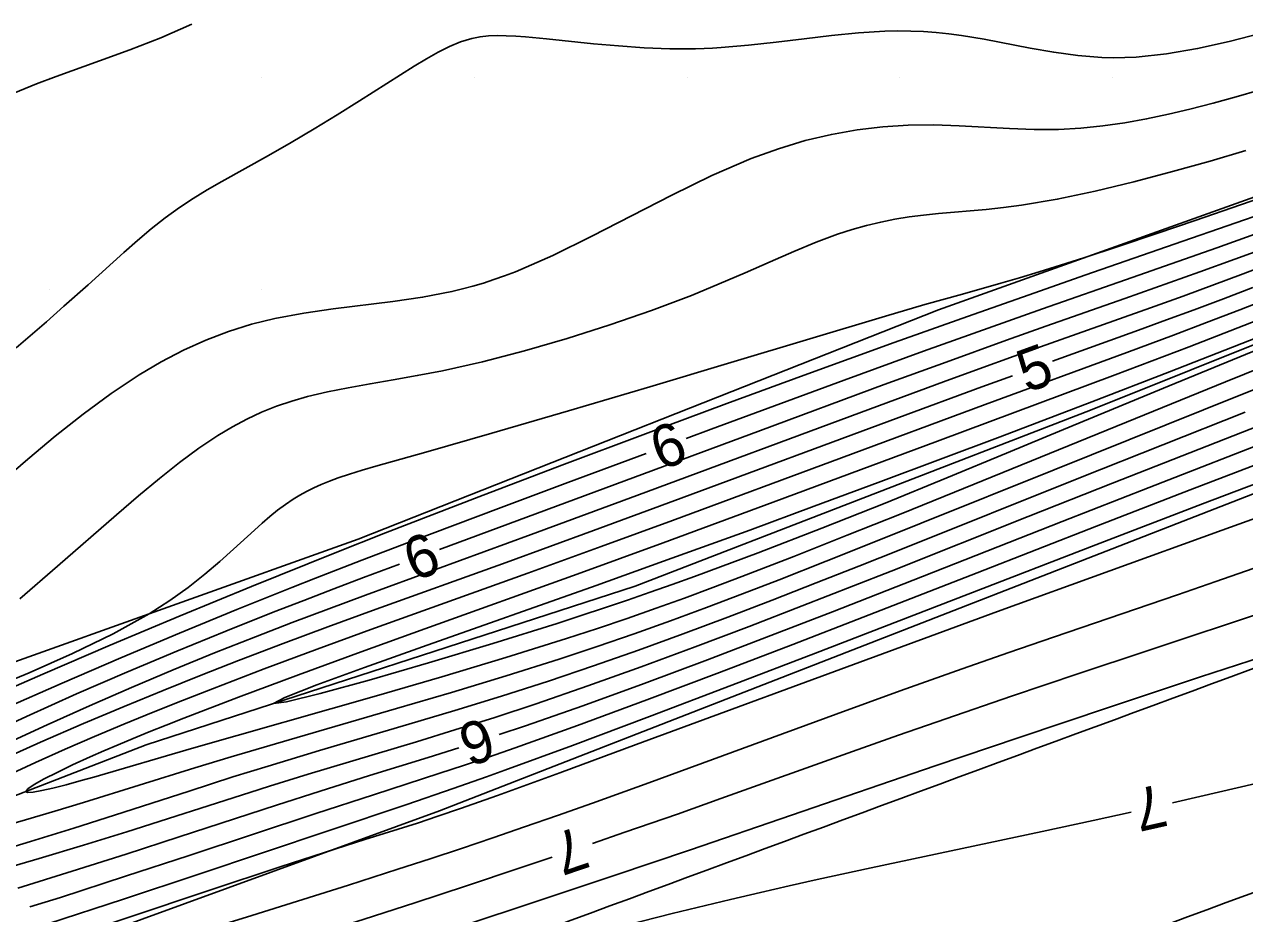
# Model space of a CAD drawing. Extents: x 2602990 to 2605851, y 618069 to 619180.
# Drawn here: x 2603528.8 to 2603586.2, y 618510.6 to 618552.5 of the extents above; entities that cross this region are included whole.
import ezdxf

# ---------------------------------------------------------------- set-up
doc = ezdxf.new("R2010")
doc.units = 0
for name, color, linetype in [('DTM Contours Major', 7, 'Continuous'), ('DTM Contours Major Text', 7, 'Continuous'), ('DTM Contours Minor', 7, 'Continuous'), ('DTM Contours Minor Text', 7, 'Continuous'), ('Exist DTM Crownline', 7, 'Continuous'), ('Exist DTM QL2 LIDAR Elevation Point', 7, 'Continuous'), ('Exist Roads EOP', 7, 'Continuous'), ('PH Exist DTM Breakline', 7, 'Continuous')]:
    doc.layers.add(name, color=color, linetype=linetype)

msp = doc.modelspace()

# ---------------------------------------------------------------- linework, layer by layer
at = {"layer": 'DTM Contours Major'}
for points in [[(2603586.705, 618542.609), (2603584.916, 618541.972), (2603580.936, 618540.575), (2603576.718, 618539.099), (2603573.46, 618537.944), (2603571.121, 618537.101), (2603567.394, 618535.74), (2603561.127, 618533.427), (2603559.953, 618532.99)], [(2603558.078, 618532.292), (2603554.391, 618530.92), (2603551.128, 618529.699), (2603546.92, 618528.113), (2603544.698, 618527.266), (2603542.518, 618526.421), (2603541.406, 618525.982), (2603538.823, 618524.945), (2603536.123, 618523.834), (2603533.364, 618522.673), (2603530.603, 618521.484), (2603527.897, 618520.287)], [(2603529.087, 618510.945), (2603530.524, 618511.398), (2603533.582, 618512.389), (2603536.575, 618513.373), (2603542.534, 618515.345), (2603545.245, 618516.226), (2603548.375, 618517.237), (2603549.482, 618517.603), (2603550.655, 618518), (2603551.917, 618518.437), (2603554.847, 618519.487), (2603558.099, 618520.689), (2603561.522, 618521.979), (2603564.968, 618523.296), (2603568.287, 618524.578), (2603573.643, 618526.667), (2603579.255, 618528.863), (2603583.669, 618530.573), (2603588.135, 618532.287)]]:
    msp.add_lwpolyline(points, dxfattribs=at)
at = {"layer": 'DTM Contours Minor'}
for points in [[(2603536.701, 618552.499), (2603535.247, 618551.858), (2603533.793, 618551.285), (2603532.364, 618550.762), (2603530.327, 618550.034), (2603529.402, 618549.688), (2603528.325, 618549.254)], [(2603587.016, 618552.078), (2603585.505, 618551.685), (2603584.01, 618551.349), (2603582.547, 618551.095), (2603581.131, 618550.947), (2603580.585, 618550.922), (2603580.047, 618550.917), (2603579.515, 618550.932), (2603578.374, 618551.023), (2603577.249, 618551.177), (2603576.141, 618551.372), (2603573.974, 618551.789), (2603572.914, 618551.965), (2603572.318, 618552.043), (2603571.723, 618552.104), (2603571.127, 618552.147), (2603570.526, 618552.172), (2603569.917, 618552.178), (2603569.297, 618552.165), (2603568.067, 618552.089), (2603566.797, 618551.963), (2603565.502, 618551.809), (2603564.196, 618551.648), (2603562.892, 618551.503), (2603561.605, 618551.395), (2603561.199, 618551.371), (2603560.797, 618551.354), (2603560.395, 618551.342), (2603559.995, 618551.336), (2603559.595, 618551.335), (2603559.195, 618551.341), (2603557.98, 618551.387), (2603556.774, 618551.47), (2603555.595, 618551.575), (2603553.39, 618551.801), (2603552.401, 618551.895), (2603551.937, 618551.931), (2603551.495, 618551.954), (2603551.071, 618551.96), (2603550.661, 618551.944), (2603550.262, 618551.9), (2603549.87, 618551.825), (2603549.346, 618551.669), (2603548.82, 618551.452), (2603548.286, 618551.184), (2603547.736, 618550.87), (2603547.163, 618550.519), (2603544.597, 618548.891), (2603543.542, 618548.233), (2603542.464, 618547.572), (2603541.382, 618546.924), (2603540.315, 618546.308), (2603538.119, 618545.089), (2603537.431, 618544.693), (2603536.766, 618544.291), (2603536.128, 618543.872), (2603535.449, 618543.381), (2603534.793, 618542.863), (2603534.149, 618542.319), (2603533.508, 618541.751), (2603531.829, 618540.231), (2603530.691, 618539.22), (2603529.861, 618538.493), (2603528.449, 618537.266)], [(2603586.911, 618549.393), (2603585.824, 618549.08), (2603584.739, 618548.781), (2603583.654, 618548.5), (2603582.637, 618548.257), (2603581.617, 618548.039), (2603580.592, 618547.852), (2603579.56, 618547.703), (2603578.52, 618547.598), (2603577.47, 618547.544), (2603576.322, 618547.544), (2603575.161, 618547.587), (2603572.802, 618547.715), (2603571.605, 618547.753), (2603570.397, 618547.744), (2603569.207, 618547.671), (2603568.005, 618547.528), (2603566.788, 618547.31), (2603565.552, 618547.014), (2603564.296, 618546.635), (2603563.016, 618546.171), (2603561.163, 618545.372), (2603559.281, 618544.455), (2603555.52, 618542.515), (2603553.689, 618541.615), (2603551.921, 618540.846), (2603551.416, 618540.652), (2603550.916, 618540.475), (2603550.42, 618540.313), (2603549.927, 618540.165), (2603549.434, 618540.032), (2603548.94, 618539.912), (2603547.555, 618539.64), (2603546.156, 618539.435), (2603543.356, 618539.097), (2603541.973, 618538.901), (2603540.615, 618538.646), (2603539.515, 618538.369), (2603538.434, 618538.029), (2603537.368, 618537.623), (2603536.314, 618537.149), (2603535.268, 618536.607), (2603534.226, 618535.994), (2603532.904, 618535.115), (2603531.587, 618534.145), (2603530.28, 618533.107), (2603528.987, 618532.024), (2603527.713, 618530.922)], [(2603586.28, 618546.542), (2603584.611, 618546.053), (2603582.839, 618545.556), (2603581.014, 618545.074), (2603579.187, 618544.633), (2603577.408, 618544.258), (2603575.728, 618543.973), (2603574.878, 618543.863), (2603574.067, 618543.778), (2603571.818, 618543.584), (2603571.114, 618543.511), (2603570.44, 618543.422), (2603569.774, 618543.313), (2603569.111, 618543.179), (2603568.445, 618543.019), (2603567.77, 618542.828), (2603567.081, 618542.604), (2603566.071, 618542.228), (2603565.014, 618541.793), (2603563.904, 618541.312), (2603562.736, 618540.799), (2603561.504, 618540.268), (2603560.201, 618539.731), (2603558.333, 618539.019), (2603556.372, 618538.337), (2603554.363, 618537.698), (2603552.351, 618537.117), (2603550.381, 618536.608), (2603548.499, 618536.185), (2603547.307, 618535.953), (2603546.172, 618535.753), (2603545.091, 618535.568), (2603544.062, 618535.386), (2603543.082, 618535.191), (2603542.148, 618534.969), (2603541.407, 618534.756), (2603540.69, 618534.511), (2603539.989, 618534.229), (2603539.299, 618533.908), (2603538.613, 618533.544), (2603537.924, 618533.133), (2603537.036, 618532.538), (2603536.124, 618531.864), (2603535.18, 618531.115), (2603534.196, 618530.295), (2603533.162, 618529.407), (2603530.383, 618526.98), (2603528.619, 618525.451)], [(2603589.076, 618545.036), (2603583.905, 618543.258), (2603582.088, 618542.639), (2603580.317, 618542.043), (2603578.668, 618541.501), (2603577.57, 618541.15), (2603576.564, 618540.838), (2603575.634, 618540.558), (2603574.765, 618540.304), (2603572.954, 618539.792), (2603571.188, 618539.294), (2603569.327, 618538.746), (2603562.052, 618536.564), (2603558.255, 618535.429), (2603554.423, 618534.293), (2603550.821, 618533.238), (2603547.71, 618532.348), (2603545.364, 618531.69), (2603544.714, 618531.5), (2603544.122, 618531.317), (2603543.583, 618531.136), (2603543.172, 618530.985), (2603542.791, 618530.831), (2603542.435, 618530.671), (2603542.099, 618530.505), (2603541.781, 618530.33), (2603541.477, 618530.144), (2603541.103, 618529.89), (2603540.739, 618529.617), (2603540.378, 618529.323), (2603540.016, 618529.01), (2603539.645, 618528.677), (2603538.669, 618527.781), (2603538.026, 618527.205), (2603537.318, 618526.604), (2603536.535, 618525.988), (2603535.666, 618525.365), (2603534.698, 618524.743), (2603533, 618523.797), (2603531.098, 618522.873), (2603529.051, 618521.969), (2603526.918, 618521.085)], [(2603587.484, 618543.727), (2603583.318, 618542.276), (2603578.713, 618540.678), (2603576.358, 618539.857), (2603573.182, 618538.738), (2603569.743, 618537.508), (2603565.505, 618535.969), (2603561.872, 618534.636), (2603558.039, 618533.214), (2603554.114, 618531.742), (2603550.202, 618530.255), (2603545.811, 618528.555), (2603543.444, 618527.621), (2603539.505, 618526.034), (2603536.159, 618524.654), (2603532.869, 618523.271), (2603529.688, 618521.905), (2603526.667, 618520.579)], [(2603587.795, 618542.179), (2603585.767, 618541.429), (2603584.122, 618540.835), (2603580.583, 618539.581), (2603576.877, 618538.275), (2603575.024, 618537.617), (2603572.179, 618536.592), (2603569.274, 618535.529), (2603563.456, 618533.378), (2603548.347, 618527.77)], [(2603527.892, 618518.59), (2603529.897, 618519.524), (2603531.889, 618520.42), (2603533.866, 618521.281), (2603535.827, 618522.107), (2603537.77, 618522.901), (2603539.695, 618523.665), (2603541.422, 618524.331), (2603543.146, 618524.982), (2603544.88, 618525.626), (2603552.672, 618528.479), (2603557.634, 618530.312), (2603568.621, 618534.391), (2603572.062, 618535.658), (2603573.735, 618536.268), (2603575.386, 618536.865), (2603581.804, 618539.152), (2603583.33, 618539.701), (2603584.814, 618540.243), (2603586.029, 618540.695), (2603588.38, 618541.586)], [(2603527.377, 618516.843), (2603529.349, 618517.745), (2603530.751, 618518.368), (2603532.133, 618518.966), (2603533.506, 618519.546), (2603534.88, 618520.112), (2603536.265, 618520.668), (2603537.671, 618521.22), (2603540.108, 618522.152), (2603542.603, 618523.08), (2603545.123, 618524.001), (2603552.515, 618526.659), (2603555.96, 618527.91), (2603559.313, 618529.141), (2603567.267, 618532.092), (2603574.028, 618534.599), (2603580.686, 618537.042), (2603582.884, 618537.86), (2603584.43, 618538.447), (2603586, 618539.05), (2603589.174, 618540.284)], [(2603577.185, 618536.633), (2603581.237, 618538.094), (2603582.55, 618538.573), (2603583.853, 618539.054), (2603585.235, 618539.573), (2603586.613, 618540.098)], [(2603587.108, 618536.376), (2603585.321, 618535.661), (2603581.087, 618533.943), (2603572.578, 618530.471), (2603570.073, 618529.456), (2603567.535, 618528.439), (2603565.019, 618527.444), (2603562.579, 618526.5), (2603561.216, 618525.984), (2603559.876, 618525.487), (2603558.538, 618525.005), (2603557.181, 618524.53), (2603555.785, 618524.057), (2603554.327, 618523.58), (2603551.475, 618522.688), (2603548.458, 618521.785), (2603545.384, 618520.89), (2603536.682, 618518.404), (2603532.088, 618517.061), (2603531.495, 618516.893), (2603530.795, 618516.702), (2603530.17, 618516.542), (2603529.643, 618516.421), (2603529.239, 618516.348), (2603528.979, 618516.331), (2603528.889, 618516.38), (2603528.995, 618516.509), (2603529.293, 618516.71), (2603529.759, 618516.971), (2603530.369, 618517.281), (2603531.097, 618517.63), (2603531.92, 618518.007), (2603532.558, 618518.289), (2603533.234, 618518.579), (2603533.948, 618518.879), (2603534.702, 618519.189), (2603535.496, 618519.509), (2603536.331, 618519.839), (2603538.903, 618520.827), (2603541.714, 618521.875), (2603544.667, 618522.954), (2603547.663, 618524.035), (2603554.822, 618526.61), (2603558.871, 618528.085), (2603564.05, 618529.997), (2603571.771, 618532.868), (2603580.143, 618535.993), (2603581.882, 618536.651), (2603583.616, 618537.316), (2603587.196, 618538.707)], [(2603586.878, 618537.195), (2603584.779, 618536.344), (2603582.673, 618535.479), (2603577.703, 618533.416), (2603575.026, 618532.301), (2603572.217, 618531.141), (2603569.311, 618529.957), (2603566.341, 618528.774), (2603563.343, 618527.615), (2603560.35, 618526.502), (2603559.304, 618526.126), (2603558.256, 618525.756), (2603557.198, 618525.39), (2603556.122, 618525.026), (2603555.021, 618524.661), (2603553.888, 618524.292), (2603550.87, 618523.344), (2603547.841, 618522.43), (2603545.047, 618521.621), (2603542.735, 618520.987), (2603541.152, 618520.598), (2603540.545, 618520.523), (2603541.077, 618520.808), (2603542.584, 618521.4), (2603544.824, 618522.221), (2603547.554, 618523.196), (2603555.723, 618526.082), (2603558.89, 618527.214), (2603562.954, 618528.688), (2603565.985, 618529.803), (2603568.986, 618530.918), (2603571.915, 618532.015), (2603574.73, 618533.078), (2603579.036, 618534.72), (2603582.696, 618536.137), (2603586.82, 618537.751)], [(2603587.306, 618535.549), (2603584.297, 618534.351), (2603577.27, 618531.527), (2603571.012, 618529.002), (2603568.784, 618528.109), (2603566.543, 618527.22), (2603564.326, 618526.35), (2603562.608, 618525.685), (2603560.91, 618525.041), (2603559.216, 618524.414), (2603557.507, 618523.801), (2603555.768, 618523.199), (2603553.981, 618522.606), (2603551.487, 618521.817), (2603548.923, 618521.041), (2603546.336, 618520.28), (2603541.284, 618518.815), (2603538.561, 618518.012), (2603536.845, 618517.49), (2603531.605, 618515.858), (2603530.263, 618515.449), (2603528.885, 618515.041), (2603527.097, 618514.533)], [(2603527.448, 618517.75), (2603529.592, 618518.7), (2603531.61, 618519.574), (2603533.525, 618520.384), (2603535.363, 618521.141), (2603537.146, 618521.856), (2603538.899, 618522.541), (2603541.006, 618523.344), (2603543.106, 618524.126), (2603545.201, 618524.893), (2603551.488, 618527.163), (2603555.598, 618528.664), (2603559.721, 618530.187), (2603569.959, 618533.99), (2603573.869, 618535.429), (2603575.305, 618535.951)], [(2603586.253, 618534.234), (2603578.503, 618531.159), (2603570.051, 618527.776), (2603568.076, 618526.991), (2603566.068, 618526.2), (2603563.999, 618525.393), (2603561.913, 618524.593), (2603559.815, 618523.805), (2603557.707, 618523.036), (2603555.595, 618522.291), (2603553.482, 618521.578), (2603551.271, 618520.867), (2603549.076, 618520.191), (2603546.909, 618519.543), (2603542.712, 618518.306), (2603540.289, 618517.578), (2603538.637, 618517.064), (2603536.571, 618516.404), (2603533.059, 618515.267), (2603531.154, 618514.66), (2603529.12, 618514.027), (2603526.936, 618513.369)], [(2603587.722, 618533.913), (2603580.003, 618530.886), (2603576.042, 618529.318), (2603569.595, 618526.754), (2603567.821, 618526.054), (2603565.415, 618525.113), (2603562.924, 618524.152), (2603560.386, 618523.19), (2603557.842, 618522.249), (2603555.332, 618521.348), (2603552.895, 618520.509), (2603550.953, 618519.871), (2603549.081, 618519.28), (2603547.275, 618518.726), (2603542.173, 618517.192), (2603540.359, 618516.631), (2603539.44, 618516.341), (2603533.653, 618514.488), (2603531.607, 618513.85), (2603529.523, 618513.224), (2603527.416, 618512.623)], [(2603551.158, 618519.057), (2603552.397, 618519.474), (2603555.096, 618520.42), (2603557.981, 618521.471), (2603560.961, 618522.585), (2603563.946, 618523.722), (2603566.846, 618524.842), (2603571.074, 618526.498), (2603577.646, 618529.094), (2603581.739, 618530.696), (2603587.925, 618533.097)], [(2603526.456, 618509.042), (2603529.927, 618510.154), (2603533.489, 618511.317), (2603536.987, 618512.475), (2603543.164, 618514.541), (2603546.81, 618515.77), (2603548.992, 618516.52), (2603550.57, 618517.076), (2603551.428, 618517.385), (2603554.61, 618518.553), (2603558.238, 618519.913), (2603562.112, 618521.385), (2603566.033, 618522.888), (2603573.219, 618525.663), (2603579.228, 618527.991), (2603584.238, 618529.917), (2603588.958, 618531.715)], [(2603525.798, 618507.816), (2603529.781, 618509.137), (2603537.55, 618511.729), (2603540.865, 618512.83), (2603543.484, 618513.688), (2603544.842, 618514.122), (2603547.319, 618514.895), (2603548.283, 618515.213), (2603549.343, 618515.578), (2603551.075, 618516.194), (2603554.011, 618517.262), (2603557.611, 618518.586), (2603569.785, 618523.087), (2603574.594, 618524.85), (2603585.17, 618528.678), (2603587.129, 618529.381)], [(2603546.473, 618527.073), (2603544.786, 618526.445), (2603543.379, 618525.914), (2603541.969, 618525.374), (2603540.533, 618524.815), (2603538.306, 618523.928), (2603536.003, 618522.984), (2603533.653, 618521.995), (2603531.284, 618520.97), (2603528.924, 618519.917), (2603526.601, 618518.847)], [(2603528.497, 618507.124), (2603532.183, 618508.263), (2603535.925, 618509.425), (2603539.528, 618510.55), (2603544.068, 618511.979), (2603546.4, 618512.725), (2603547.909, 618513.215), (2603549.383, 618513.702), (2603550.855, 618514.197), (2603552.354, 618514.711), (2603553.911, 618515.254), (2603555.556, 618515.838), (2603558.201, 618516.793), (2603567.018, 618520.022), (2603570.021, 618521.113), (2603572.94, 618522.157), (2603575.131, 618522.926), (2603577.233, 618523.652), (2603583.07, 618525.641), (2603584.878, 618526.261), (2603587.716, 618527.25)], [(2603555.55, 618513.936), (2603557.077, 618514.459), (2603559.543, 618515.319), (2603561.592, 618516.044), (2603567.786, 618518.262), (2603569.939, 618519.026), (2603572.173, 618519.807), (2603575.259, 618520.866), (2603578.431, 618521.936), (2603581.597, 618522.992), (2603587.532, 618524.963)], [(2603521.84, 618501.28), (2603533.007, 618504.786), (2603537.578, 618506.22), (2603541.064, 618507.328), (2603542.917, 618507.924), (2603546.016, 618508.932), (2603549.398, 618510.044), (2603552.955, 618511.223), (2603556.577, 618512.433), (2603560.156, 618513.639), (2603564.914, 618515.261), (2603571.669, 618517.582), (2603575.626, 618518.926), (2603579.872, 618520.352), (2603584.153, 618521.774), (2603588.217, 618523.102)], [(2603528.517, 618511.835), (2603531.07, 618512.624), (2603533.617, 618513.437), (2603536.104, 618514.246), (2603540.679, 618515.743), (2603542.735, 618516.401), (2603545.065, 618517.127), (2603547.815, 618517.978), (2603549.258, 618518.435)], [(2603582.834, 618515.851), (2603584.111, 618516.142), (2603586.754, 618516.761)], [(2603527.249, 618501.072), (2603530.588, 618502.13), (2603533.667, 618503.112), (2603536.842, 618504.139), (2603539.174, 618504.91), (2603541.457, 618505.68), (2603542.394, 618505.991), (2603543.385, 618506.311), (2603544.464, 618506.647), (2603545.666, 618507.008), (2603547.991, 618507.675), (2603550.635, 618508.4), (2603553.48, 618509.155), (2603556.408, 618509.909), (2603559.3, 618510.633), (2603562.039, 618511.296), (2603563.456, 618511.63), (2603564.808, 618511.941), (2603566.114, 618512.234), (2603568.665, 618512.792), (2603576.7, 618514.5), (2603579.101, 618515.019), (2603580.882, 618515.412)], [(2603525.127, 618504.205), (2603536.845, 618507.853), (2603539.326, 618508.631), (2603543.279, 618509.883), (2603544.811, 618510.374), (2603547.191, 618511.145), (2603549.627, 618511.944), (2603552.1, 618512.767), (2603553.656, 618513.292)]]:
    msp.add_lwpolyline(points, dxfattribs=at)
at = {"layer": 'Exist DTM Crownline'}
msp.add_spline([(2603233.488, 618380.754), (2603285.185, 618400.095), (2603335.457, 618418.629), (2603390.812, 618439.069), (2603440.087, 618457.325), (2603493.996, 618477.231), (2603542.655, 618495.301), (2603600.808, 618516.867), (2603653.659, 618536.362), (2603706.222, 618555.742), (2603764.811, 618577.593), (2603823.52, 618599.847), (2603878.564, 618620.56), (2603937.951, 618643.078), (2603997.369, 618665.789), (2604036.209, 618680.665), (2604055.311, 618688.017)], degree=3, dxfattribs=at)
at = {"layer": 'Exist DTM QL2 LIDAR Elevation Point'}
for p, q in [((2603530, 618550), (2603530, 618550)), ((2603540, 618550), (2603540, 618550)), ((2603550, 618550), (2603550, 618550)), ((2603560, 618550), (2603560, 618550)), ((2603570, 618550), (2603570, 618550)), ((2603580, 618550), (2603580, 618550)), ((2603530, 618540), (2603530, 618540)), ((2603540, 618540), (2603540, 618540)), ((2603550, 618540), (2603550, 618540))]:
    msp.add_line(p, q, dxfattribs=at)
at = {"layer": 'Exist Roads EOP'}
for points in [[(2603230.17, 618389.98), (2603282.929, 618409.597), (2603332.773, 618427.868), (2603388.167, 618448.413), (2603437.203, 618466.721), (2603490.778, 618486.527), (2603539.039, 618504.558), (2603597.451, 618526.156), (2603651.053, 618545.972), (2603705.208, 618566.084), (2603762.02, 618587.183), (2603820.334, 618609.162), (2603876.341, 618629.99), (2603934.909, 618652.28), (2603996.409, 618675.568), (2604033.216, 618689.957), (2604052.01, 618697.199)], [(2604034.633, 618668.486), (2603984.89, 618650.123), (2603936.767, 618631.654), (2603888.195, 618613.335), (2603837.766, 618594.258), (2603782.918, 618573.705), (2603731.939, 618554.39), (2603671.126, 618532.171), (2603621.822, 618514.106), (2603561.545, 618491.877), (2603506.421, 618471.293), (2603452.163, 618451.33), (2603398.364, 618431.316), (2603341.431, 618410.355), (2603281.65, 618388.199), (2603223.033, 618366.475), (2603185.717, 618352.612)]]:
    msp.add_spline(points, degree=3, dxfattribs=at)
at = {"layer": 'PH Exist DTM Breakline'}
for points in [[(2603705.164, 618577.697), (2603705.091, 618579.589), (2603704.663, 618581.271), (2603703.724, 618582.897), (2603701.827, 618583.336), (2603697.541, 618582.418), (2603687.253, 618578.721), (2603678.174, 618576.623), (2603666.102, 618572.394), (2603643.492, 618564.006), (2603616.812, 618553.628), (2603590.871, 618545.866), (2603571.822, 618539.052), (2603544.534, 618528.258), (2603518.966, 618519.12), (2603485.62, 618505.853), (2603447.747, 618490.489), (2603438.798, 618485.938), (2603436.118, 618483.299), (2603434.252, 618481.3)], [(2603435.879, 618478.915), (2603449.565, 618484.741), (2603462.026, 618490.881), (2603491.087, 618501.598), (2603513.203, 618510.293), (2603534.552, 618518.577), (2603557.552, 618526.043), (2603578.968, 618534.328), (2603593.177, 618540.018), (2603605.222, 618544.41), (2603632.452, 618554.135), (2603653.005, 618561.707), (2603674.385, 618570.193), (2603686.907, 618573.987), (2603694.343, 618577.121), (2603698.717, 618578.477), (2603701.98, 618580.257)], [(2603433.996, 618481.025), (2603435.039, 618479.196), (2603436.539, 618477.73), (2603439.924, 618476.848), (2603445.649, 618477.117), (2603451.918, 618478.979), (2603471.67, 618486.926), (2603497.083, 618496.164), (2603518.517, 618504.591), (2603548.361, 618515.465), (2603589.296, 618531.427), (2603623.154, 618544.648), (2603656.373, 618555.51), (2603681.075, 618564.434), (2603699.669, 618570.731)]]:
    msp.add_lwpolyline(points, dxfattribs=at)

# ---------------------------------------------------------------- texts
at = {"layer": 'DTM Contours Major Text'}
msp.add_text('6', height=2, rotation=20.41112, dxfattribs=at).set_placement((2603558.752, 618531.476))
at = {"layer": 'DTM Contours Minor Text'}
for s, rotation, p in [('5', 19.95513, (2603575.972, 618535.129)), ('6', 20.39821, (2603547.146, 618526.257)), ('6', 198.13627, (2603550.519, 618519.898)), ('7', 192.68274, (2603582.277, 618516.749)), ('7', 198.78142, (2603554.9, 618514.769))]:
    msp.add_text(s, height=2, rotation=rotation, dxfattribs=at).set_placement(p)

doc.saveas('drawing.dxf')
